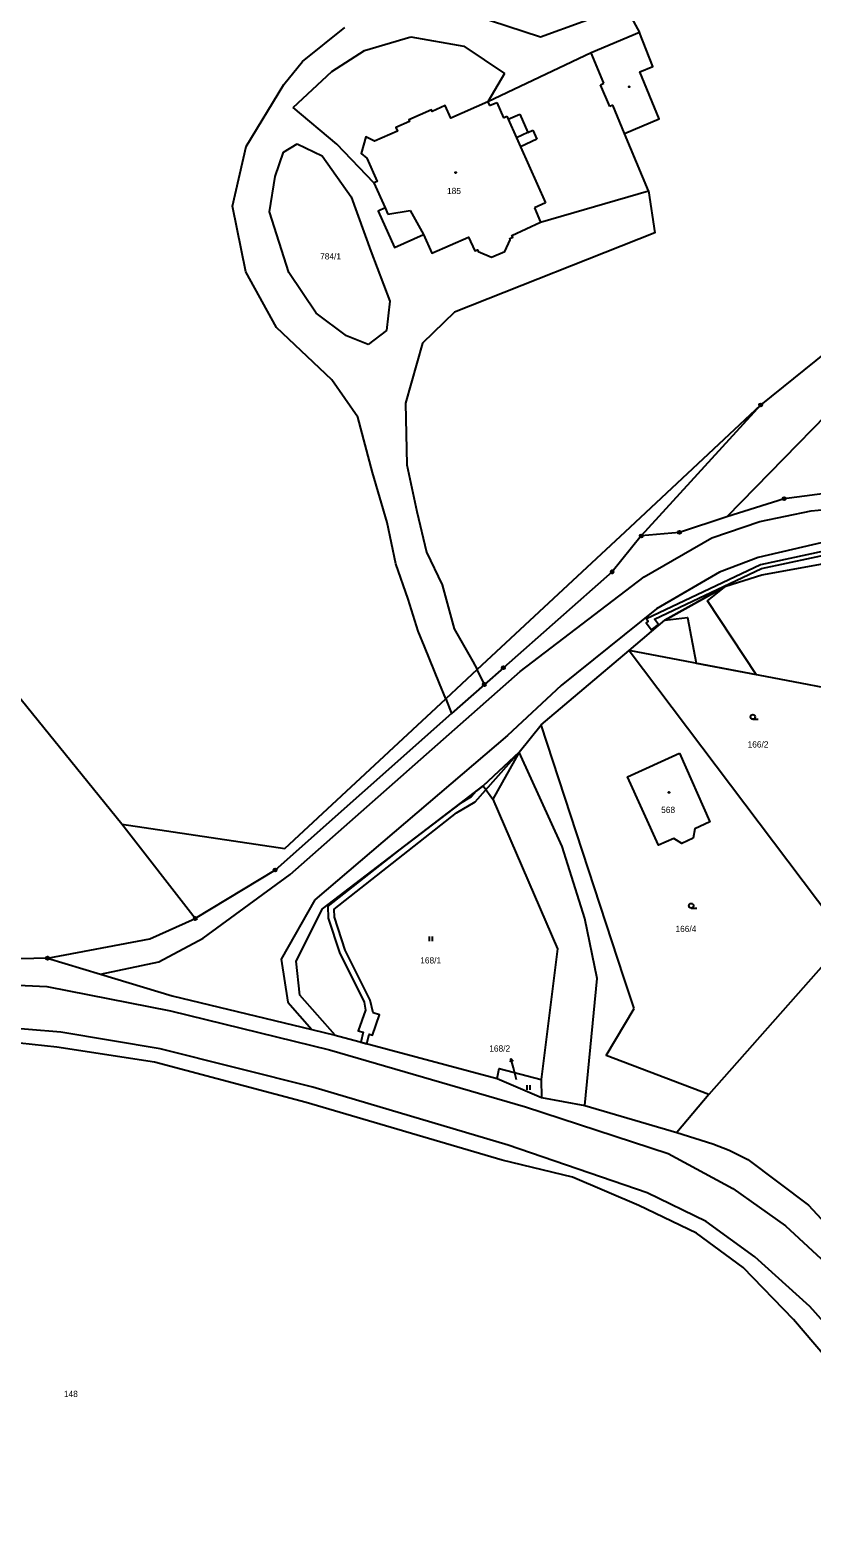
# Model space of a CAD drawing. Extents: x -745926 to -742978, y -968282 to -965689.
# Drawn here: x -744297.7 to -744172.3, y -966978.3 to -966736.6 of the extents above; entities that cross this region are included whole.
import ezdxf

# ---------------------------------------------------------------- set-up
doc = ezdxf.new("R2010")
doc.units = 0
for name, color, linetype in [('Hranice parcel', 7, 'Continuous'), ('Parcelní čísla', 7, 'Continuous'), ('Pop  PČ popisy', 7, 'Continuous'), ('Vnitřní kresba', 7, 'Continuous'), ('Věcná břemena k části', 7, 'Continuous'), ('Značky bodu BP', 7, 'Continuous'), ('Značky budov', 7, 'Continuous'), ('Značky kultur', 7, 'Continuous')]:
    doc.layers.add(name, color=color, linetype=linetype)

msp = doc.modelspace()

# ---------------------------------------------------------------- linework, layer by layer
at = {"layer": 'Hranice parcel'}
for p, q in [((-744201.64, -966836.04), (-744166.76, -966882.29)), ((-744219.26, -966852.36), (-744223.51, -966859.89)), ((-744248.8, -966897.72), (-744222.78, -966904.67)), ((-744222.78, -966904.67), (-744215.67, -966907.71)), ((-744215.73, -966904.83), (-744215.67, -966907.71))]:
    msp.add_line(p, q, dxfattribs=at)
for points in [[(-744226.52, -966734.18), (-744215.85, -966737.68), (-744202.28, -966732.73), (-744200, -966737)], [(-744198.56, -966762.36), (-744197.51, -966769.1), (-744229.67, -966781.81), (-744234.77, -966786.8), (-744237.52, -966796.38), (-744237.31, -966806.29), (-744235.71, -966813.77), (-744234.13, -966820.3), (-744231.61, -966825.52), (-744229.7, -966832.6), (-744226.7, -966837.81), (-744226.03, -966839.11), (-744231.05, -966843.78), (-744232.07, -966841.37), (-744234.44, -966835.42), (-744235.46, -966832.96), (-744237.09, -966827.8), (-744239.05, -966822.16), (-744240.47, -966815.56), (-744242.81, -966807.53), (-744245.16, -966798.63), (-744249.3, -966792.64), (-744258.2, -966784.28), (-744263.12, -966775.35), (-744265.27, -966764.84), (-744263.07, -966755.27), (-744257.03, -966745.3), (-744254.01, -966741.61), (-744247.24, -966736.19)], [(-744200, -966737), (-744207.74, -966740.22), (-744224.3, -966748.08), (-744230.22, -966750.71), (-744231.12, -966748.69), (-744233.24, -966749.63), (-744233.36, -966749.36), (-744237, -966750.98), (-744236.88, -966751.25), (-744239.04, -966752.21), (-744238.79, -966752.78), (-744242.48, -966754.42), (-744243.87, -966753.69), (-744244.6, -966756.39), (-744243.71, -966757.13), (-744242.06, -966760.84), (-744242.58, -966761.07), (-744240.79, -966765.11), (-744241.88, -966765.6), (-744239.29, -966771.44), (-744234.6, -966769.35), (-744233.26, -966772.38), (-744227.38, -966769.77), (-744226.4, -966771.99), (-744225.94, -966771.82), (-744225.86, -966772.06), (-744223.72, -966772.97), (-744221.59, -966772.07), (-744220.7, -966770.21), (-744220.79, -966769.98), (-744220.3, -966769.81), (-744220.43, -966769.54), (-744215.88, -966767.36), (-744198.56, -966762.36)], [(-744198.56, -966762.36), (-744202.37, -966753.17), (-744196.82, -966750.8), (-744199.91, -966743.28), (-744197.83, -966742.43), (-744200, -966737)], [(-744125.65, -966745.77), (-744139.08, -966761.11), (-744146.62, -966767.87), (-744160.99, -966781.28), (-744170.02, -966788.24), (-744180.54, -966796.69), (-744199.69, -966817.69)], [(-744117.31, -966745.9), (-744139.24, -966767.53), (-744160.89, -966788.96), (-744185.98, -966814.6)], [(-744271.22, -966879.02), (-744283.01, -966863.91), (-744348.74, -966782.8), (-744358.06, -966774.1)], [(-744132.46, -966815.3), (-744151.14, -966809.06), (-744168.23, -966810.61), (-744176.77, -966811.72), (-744185.98, -966814.6)], [(-744185.98, -966814.6), (-744193.58, -966817.12), (-744199.69, -966817.69)], [(-744199.69, -966817.69), (-744204.37, -966823.45), (-744221.81, -966838.81), (-744224.85, -966841.51), (-744230.12, -966846.18), (-744258.41, -966871.26), (-744271.22, -966879.02)], [(-744201.64, -966836.04), (-744195.94, -966831.21), (-744186.13, -966825.72), (-744180.36, -966823.91), (-744168.28, -966821.73), (-744156.15, -966821.66), (-744147.07, -966822.98), (-744121.36, -966831.04)], [(-744219.26, -966852.36), (-744215.74, -966847.97), (-744211.27, -966844.19), (-744201.64, -966836.04)], [(-744143.73, -966856.29), (-744162.4, -966843.51), (-744201.64, -966836.04)], [(-744248.8, -966897.72), (-744254.46, -966891.29), (-744255.06, -966885.86), (-744250.83, -966877.45), (-744228.75, -966860.58), (-744225.07, -966857.77), (-744219.26, -966852.36)], [(-744193.58, -966852.54), (-744188.68, -966863.53), (-744191.13, -966864.64), (-744191.35, -966866.12), (-744193.21, -966866.97), (-744194.48, -966866.17), (-744196.92, -966867.28), (-744201.92, -966856.33), (-744193.58, -966852.54)], [(-744223.51, -966859.89), (-744213.14, -966883.9), (-744215.73, -966904.83)], [(-744294.94, -966885.38), (-744278.51, -966882.3), (-744271.22, -966879.02)], [(-744166.76, -966882.29), (-744188.86, -966907.24), (-744193.97, -966913.31)], [(-744294.94, -966885.38), (-744319.18, -966885.99), (-744336.95, -966885.35), (-744353.04, -966884.23)], [(-744294.94, -966885.38), (-744286.44, -966887.95), (-744274.95, -966891.42), (-744252.52, -966896.82), (-744248.8, -966897.72)], [(-744142.43, -966978.65), (-744168.45, -966951.3), (-744175.27, -966943.29), (-744183.37, -966934.99), (-744190.86, -966929.48), (-744200.08, -966925.04), (-744210.75, -966920.48), (-744222.02, -966917.77), (-744253.45, -966908.54), (-744277.77, -966902.04), (-744293.43, -966899.66), (-744307.32, -966898.13), (-744318.11, -966896.72), (-744337.01, -966896.71), (-744350.86, -966896.64), (-744355.66, -966896.46), (-744362.55, -966896.07)], [(-744222.78, -966904.67), (-744222.5, -966903.06), (-744215.73, -966904.83)], [(-744215.67, -966907.71), (-744208.76, -966909), (-744193.97, -966913.31)], [(-744193.97, -966913.31), (-744188.2, -966915.14), (-744185.62, -966916.16), (-744182.63, -966917.66), (-744172.86, -966924.96), (-744164.62, -966933.86), (-744158.85, -966940.37)]]:
    msp.add_lwpolyline(points, dxfattribs=at)
at = {"layer": 'Pop  PČ popisy'}
for p, q in [((-744220.6, -966901.49), (-744220.71, -966902.04)), ((-744220.21, -966902.94), (-744220.6, -966901.49)), ((-744220.6, -966901.49), (-744220.23, -966901.91)), ((-744219.68, -966904.91), (-744220.21, -966902.94))]:
    msp.add_line(p, q, dxfattribs=at)
at = {"layer": 'Vnitřní kresba'}
for p, q in [((-744244.06, -966739.86), (-744236.64, -966737.66)), ((-744236.64, -966737.66), (-744228.16, -966739.19)), ((-744249.3, -966743.25), (-744244.06, -966739.86)), ((-744228.16, -966739.19), (-744221.64, -966743.55)), ((-744205.7, -966745.12), (-744207.74, -966740.22)), ((-744255.52, -966748.99), (-744249.3, -966743.25)), ((-744221.64, -966743.55), (-744224.3, -966748.08)), ((-744206.21, -966745.34), (-744205.7, -966745.12)), ((-744204.75, -966748.86), (-744206.21, -966745.34)), ((-744224.3, -966748.08), (-744224.03, -966748.69)), ((-744224.03, -966748.69), (-744222.88, -966748.19)), ((-744222.88, -966748.19), (-744221.79, -966750.65)), ((-744204.24, -966748.65), (-744204.75, -966748.86)), ((-744202.37, -966753.17), (-744204.24, -966748.65)), ((-744248.52, -966754.88), (-744255.52, -966748.99)), ((-744221.79, -966750.65), (-744221.24, -966750.41)), ((-744221.24, -966750.41), (-744221.02, -966750.89)), ((-744221.02, -966750.89), (-744219.18, -966750.07)), ((-744221.02, -966750.89), (-744219.72, -966753.84)), ((-744219.18, -966750.07), (-744217.87, -966753.02)), ((-744217.87, -966753.02), (-744219.72, -966753.84)), ((-744217.87, -966753.02), (-744217.06, -966752.66)), ((-744217.06, -966752.66), (-744216.42, -966754.1)), ((-744257.05, -966756.18), (-744254.91, -966754.85)), ((-744254.91, -966754.85), (-744250.87, -966756.76)), ((-744242.58, -966761.07), (-744248.52, -966754.88)), ((-744219.72, -966753.84), (-744219.08, -966755.28)), ((-744216.42, -966754.1), (-744219.08, -966755.28)), ((-744219.08, -966755.28), (-744215.07, -966764.3)), ((-744258.4, -966760.05), (-744257.05, -966756.18)), ((-744250.87, -966756.76), (-744246.24, -966763.3)), ((-744259.32, -966765.75), (-744258.4, -966760.05)), ((-744246.24, -966763.3), (-744243.09, -966772.03)), ((-744240.79, -966765.11), (-744240.35, -966766.1)), ((-744240.35, -966766.1), (-744236.75, -966765.51)), ((-744236.75, -966765.51), (-744234.6, -966769.35)), ((-744215.07, -966764.3), (-744216.82, -966765.08)), ((-744216.82, -966765.08), (-744215.88, -966767.36)), ((-744256.23, -966775.44), (-744259.32, -966765.75)), ((-744243.09, -966772.03), (-744240.04, -966780.04)), ((-744251.85, -966781.98), (-744256.23, -966775.44)), ((-744240.04, -966780.04), (-744240.58, -966784.77)), ((-744246.96, -966785.63), (-744251.85, -966781.98)), ((-744240.58, -966784.77), (-744243.49, -966786.99)), ((-744243.49, -966786.99), (-744246.96, -966785.63)), ((-744201.45, -966816.26), (-744180.54, -966796.69)), ((-744180.66, -966815.36), (-744172.45, -966813.66)), ((-744172.45, -966813.66), (-744165.02, -966812.94)), ((-744226.03, -966839.11), (-744201.45, -966816.26)), ((-744188.37, -966818.01), (-744180.66, -966815.36)), ((-744199.21, -966824.25), (-744188.37, -966818.01)), ((-744168.35, -966818.21), (-744180.94, -966821.13)), ((-744180.94, -966821.13), (-744187.14, -966823.5)), ((-744187.14, -966823.5), (-744197.26, -966829.4)), ((-744219.14, -966839.4), (-744199.21, -966824.25)), ((-744197.26, -966829.4), (-744212.53, -966841.66)), ((-744256, -966871.97), (-744219.14, -966839.4)), ((-744224.85, -966841.51), (-744226.03, -966839.11)), ((-744212.53, -966841.66), (-744221.16, -966849.68)), ((-744256.87, -966867.79), (-744231.05, -966843.78)), ((-744231.05, -966843.78), (-744230.12, -966846.18)), ((-744221.16, -966849.68), (-744252.06, -966876.04)), ((-744202.5, -966888.5), (-744215.74, -966847.97)), ((-744212.37, -966867.49), (-744219.26, -966852.36)), ((-744225.07, -966857.77), (-744223.51, -966859.89)), ((-744283.01, -966863.91), (-744256.87, -966867.79)), ((-744208.76, -966879), (-744212.37, -966867.49)), ((-744269.95, -966882.19), (-744256, -966871.97)), ((-744252.06, -966876.04), (-744257.47, -966885.52)), ((-744206.79, -966888.64), (-744208.76, -966879)), ((-744277.07, -966885.95), (-744269.95, -966882.19)), ((-744286.44, -966887.95), (-744277.07, -966885.95)), ((-744257.47, -966885.52), (-744256.36, -966892.45)), ((-744318, -966888.88), (-744295.01, -966889.94)), ((-744208.76, -966909), (-744206.79, -966888.64)), ((-744200.84, -966893.43), (-744202.5, -966888.5)), ((-744295.01, -966889.94), (-744275.22, -966893.82)), ((-744275.22, -966893.82), (-744249.71, -966900.06)), ((-744256.36, -966892.45), (-744252.52, -966896.82)), ((-744205.33, -966900.98), (-744200.84, -966893.43)), ((-744292.77, -966897.25), (-744318.11, -966895.2)), ((-744276.85, -966899.94), (-744292.77, -966897.25)), ((-744252.38, -966906.04), (-744276.85, -966899.94)), ((-744249.71, -966900.06), (-744218.28, -966909.21)), ((-744188.86, -966907.24), (-744205.33, -966900.98)), ((-744221.03, -966915.35), (-744252.38, -966906.04)), ((-744218.28, -966909.21), (-744195.38, -966916.7)), ((-744198.77, -966923.01), (-744221.03, -966915.35)), ((-744195.38, -966916.7), (-744185.01, -966922.31)), ((-744185.01, -966922.31), (-744176.55, -966928.28)), ((-744189.3, -966927.6), (-744198.77, -966923.01)), ((-744181.49, -966933.27), (-744189.3, -966927.6)), ((-744176.55, -966928.28), (-744167.24, -966936.87)), ((-744172.67, -966941.23), (-744181.49, -966933.27)), ((-744165.53, -966949.23), (-744172.67, -966941.23))]:
    msp.add_line(p, q, dxfattribs=at)
at = {"layer": 'Věcná břemena k části'}
msp.add_lwpolyline([(-744168.45, -966819.72), (-744180.59, -966822.33), (-744198.88, -966830.96), (-744198.58, -966831.36), (-744198.9, -966831.6), (-744198.06, -966832.72), (-744196.94, -966831.88), (-744197.59, -966831.01), (-744180.39, -966822.91), (-744168.39, -966820.32)], dxfattribs=at)
for points in [[(-744186.13, -966825.72), (-744195.94, -966831.21), (-744192.28, -966830.74), (-744190.87, -966838.09), (-744181.27, -966839.92), (-744189.06, -966828.11)], [(-744219.26, -966852.36), (-744225.07, -966857.77), (-744226.15, -966858.59), (-744226.99, -966859.54), (-744228.75, -966860.58), (-744238.43, -966867.98), (-744249.94, -966877.04), (-744249.92, -966878.95), (-744248.12, -966884.47), (-744244.13, -966892.44), (-744243.91, -966893.7), (-744245.1, -966897.01), (-744244.3, -966897.26), (-744244.65, -966898.83), (-744243.69, -966899.09), (-744243.35, -966897.57), (-744242.78, -966897.75), (-744241.69, -966894.48), (-744242.72, -966894.12), (-744243.19, -966892.1), (-744247.2, -966884.09), (-744248.92, -966878.79), (-744248.94, -966877.52), (-744229.33, -966862.08), (-744226.35, -966860.32)]]:
    msp.add_lwpolyline(points, close=True, dxfattribs=at)
at = {"layer": 'Značky bodu BP'}
for centre, radius in [((-744180.54, -966796.69), 0.25), ((-744180.54, -966796.69), 0.0152), ((-744176.77, -966811.72), 0.25), ((-744176.77, -966811.72), 0.0152), ((-744199.69, -966817.69), 0.25), ((-744199.69, -966817.69), 0.0152), ((-744193.58, -966817.12), 0.25), ((-744193.58, -966817.12), 0.0152), ((-744204.37, -966823.45), 0.25), ((-744204.37, -966823.45), 0.0152), ((-744221.81, -966838.81), 0.25), ((-744221.81, -966838.81), 0.0152), ((-744224.85, -966841.51), 0.25), ((-744224.85, -966841.51), 0.0152), ((-744258.41, -966871.26), 0.25), ((-744258.41, -966871.26), 0.0152), ((-744271.22, -966879.02), 0.25), ((-744271.22, -966879.02), 0.0152), ((-744294.94, -966885.38), 0.25), ((-744294.94, -966885.38), 0.0152)]:
    msp.add_circle(centre, radius, dxfattribs=at)
at = {"layer": 'Značky budov'}
for centre in [(-744201.65, -966745.67), (-744229.47, -966759.43), (-744195.25, -966858.81)]:
    msp.add_circle(centre, 0.0875, dxfattribs=at)
at = {"layer": 'Značky kultur'}
for p, q in [((-744181.8, -966847.08), (-744180.92, -966847.08)), ((-744191.68, -966877.35), (-744190.8, -966877.35)), ((-744233.67, -966882.68), (-744233.67, -966881.93)), ((-744233.17, -966882.68), (-744233.17, -966881.93)), ((-744218.01, -966906.48), (-744218.01, -966905.73)), ((-744217.51, -966906.48), (-744217.51, -966905.73))]:
    msp.add_line(p, q, dxfattribs=at)
for centre in [(-744181.8, -966846.7), (-744191.68, -966876.97)]:
    msp.add_circle(centre, 0.375, dxfattribs=at)

# ---------------------------------------------------------------- texts
at = {"layer": 'Parcelní čísla'}
for s, p in [('185', (-744230.85, -966762.88)), ('784/1', (-744251.2, -966773.36)), ('166/2', (-744182.64, -966851.61)), ('568', (-744196.5, -966862.1)), ('166/4', (-744194.21, -966881.19)), ('168/1', (-744235.14, -966886.23)), ('168/2', (-744224.07, -966900.36)), ('148', (-744292.29, -966955.74))]:
    msp.add_text(s, height=1, dxfattribs=at).set_placement(p)

doc.saveas('drawing.dxf')
